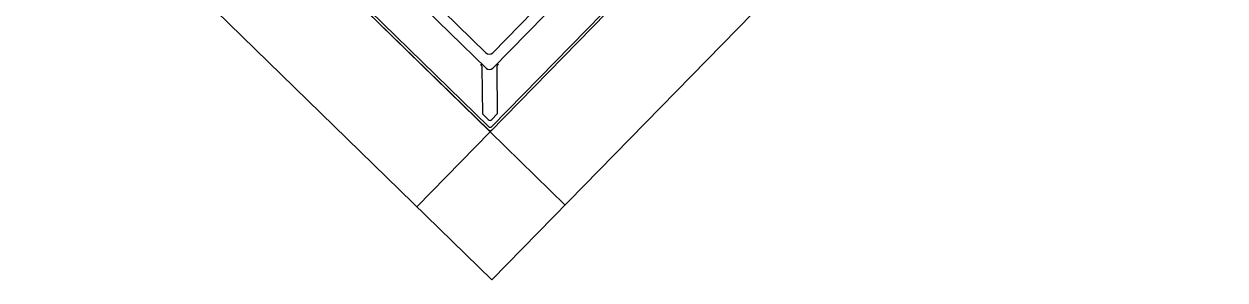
# Model space of a CAD drawing. Extents: x 2252703 to 2264864, y 13787568 to 13790989.
# Drawn here: x 2254035.93 to 2254041.66, y 13789800.61 to 13789801.83 of the extents above; entities that cross this region are included whole.
import ezdxf

# ---------------------------------------------------------------- set-up
doc = ezdxf.new("R2010")
doc.units = 0
doc.layers.add('D_INLET_1', color=7, linetype='Continuous')

msp = doc.modelspace()

# ---------------------------------------------------------------- linework, layer by layer
at = {"layer": 'D_INLET_1'}
for p, q in [((2254040.9489, 13789804.1794), (2254038.1532, 13789801.3187)), ((2254041.656, 13789804.1876), (2254038.1613, 13789800.6116)), ((2254038.1613, 13789800.6116), (2254034.5854, 13789804.1063)), ((2254038.1532, 13789801.3187), (2254035.2924, 13789804.1144)), ((2254036.9007, 13789802.8989), (2254038.1325, 13789801.6952)), ((2254038.1652, 13789801.6955), (2254039.369, 13789802.9273)), ((2254038.166, 13789801.622), (2254039.4062, 13789802.891)), ((2254036.8644, 13789802.8617), (2254038.1333, 13789801.6216)), ((2254038.1611, 13789801.344), (2254039.5426, 13789802.7577)), ((2254036.723, 13789802.7171), (2254038.1449, 13789801.3275)), ((2254036.731, 13789802.7253), (2254038.1447, 13789801.3438)), ((2254038.1175, 13789801.4027), (2254038.115, 13789801.6249)), ((2254038.1843, 13789801.6257), (2254038.1869, 13789801.4035)), ((2254038.1175, 13789801.4027), (2254038.1443, 13789801.3765)), ((2254038.1607, 13789801.3767), (2254038.1869, 13789801.4035)), ((2254038.1532, 13789801.3187), (2254037.8037, 13789800.9611)), ((2254038.1532, 13789801.3187), (2254038.5108, 13789800.9692))]:
    msp.add_line(p, q, dxfattribs=at)
for centre, radius, start, end in [((2254038.1487, 13789801.7117), 0.0231, 225.6588, 315.6588), ((2254038.0919, 13789801.6246), 0.0231, 0.6588, 45.6588), ((2254038.1495, 13789801.6381), 0.0231, 225.6588, 315.6588), ((2254038.2074, 13789801.626), 0.0231, 135.6588, 180.6588), ((2254038.1524, 13789801.3848), 0.0116, 225.6588, 315.6588), ((2254038.1528, 13789801.3521), 0.0116, 225.6588, 315.6588), ((2254038.153, 13789801.3357), 0.0116, 225.6588, 315.6588)]:
    msp.add_arc(centre, radius, start, end, dxfattribs=at)

doc.saveas('drawing.dxf')
